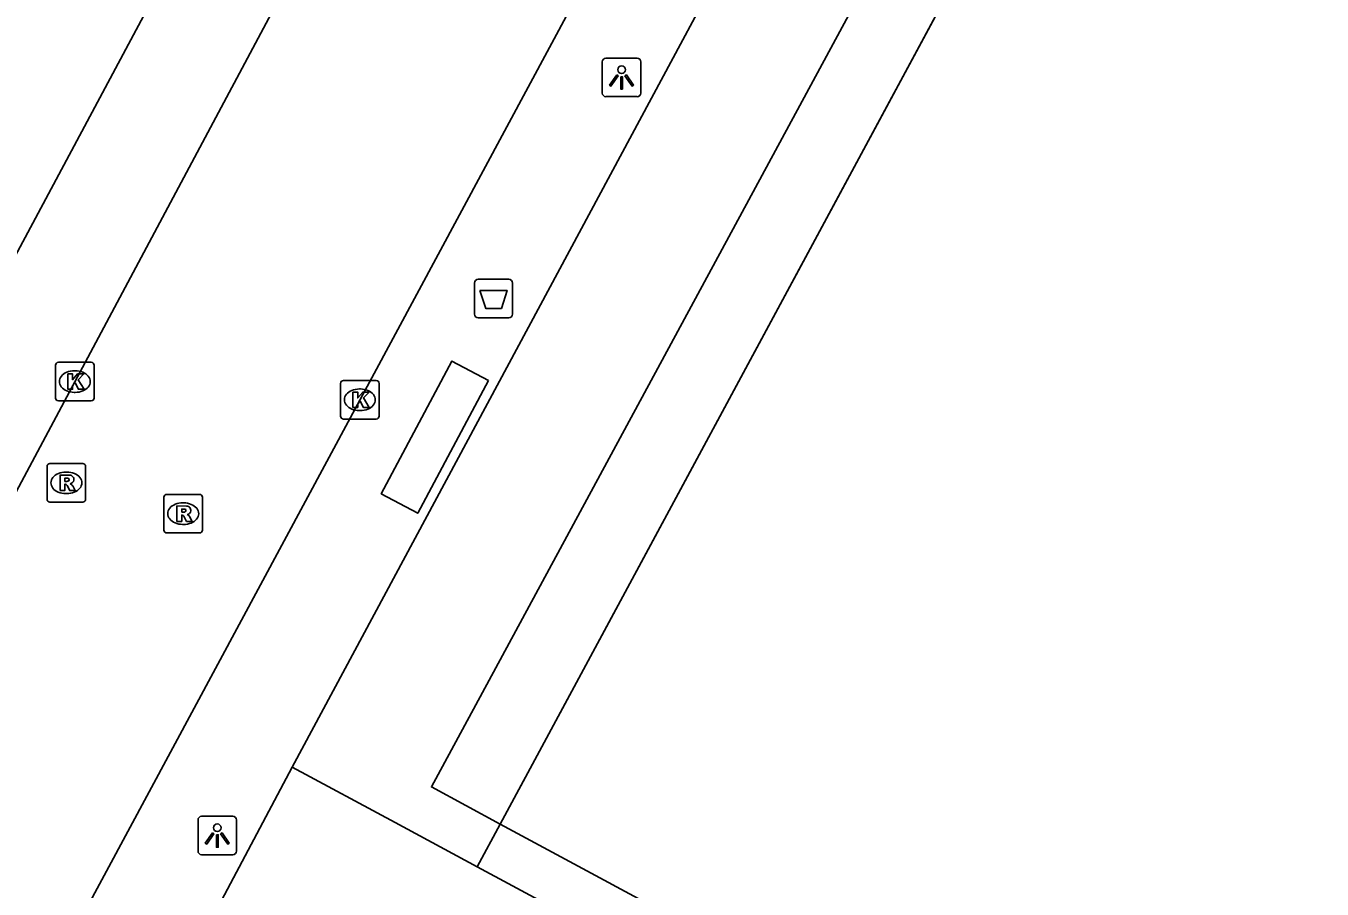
# Model space of a CAD drawing. Extents: x 159489 to 160304, y 383826 to 384530.
# Drawn here: x 159916.09 to 159949.7, y 384209.91 to 384232.29 of the extents above; entities that cross this region are included whole.
import ezdxf

# ---------------------------------------------------------------- set-up
doc = ezdxf.new("R2010")
doc.units = 0
for name, color, linetype in [('IMGEO_Afvalbak', 7, 'Continuous'), ('IMGEO_Kolk', 7, 'Continuous'), ('IMGEO_Lichtpunt', 7, 'Continuous'), ('IMGEO_OVBaan_gesloten', 7, 'Continuous'), ('IMGEO_Pand', 7, 'Continuous'), ('IMGEO_Pand_overbouw', 7, 'Continuous'), ('IMGEO_Rioolput', 7, 'Continuous'), ('IMGEO_Voetpad_open', 7, 'Continuous')]:
    doc.layers.add(name, color=color, linetype=linetype)

msp = doc.modelspace()

# ---------------------------------------------------------------- linework, layer by layer
at = {"layer": 'IMGEO_Afvalbak'}
for p, q in [((159927.719, 384224.818), (159927.719, 384225.618)), ((159927.719, 384225.618), (159927.719, 384224.818)), ((159927.819, 384225.718), (159928.609, 384225.718)), ((159928.609, 384225.718), (159927.819, 384225.718)), ((159928.709, 384225.618), (159928.709, 384224.818)), ((159928.709, 384224.818), (159928.709, 384225.618)), ((159928.609, 384224.718), (159927.819, 384224.718)), ((159927.819, 384224.718), (159928.609, 384224.718))]:
    msp.add_line(p, q, dxfattribs=at)
msp.add_lwpolyline([(159927.862, 384225.432), (159928.566, 384225.432), (159928.417, 384224.962), (159928.011, 384224.962), (159927.862, 384225.432)], dxfattribs=at)
for centre, start, end in [((159927.819, 384225.618), 90, 180), ((159927.819, 384225.618), 90, 180), ((159928.609, 384225.618), 0, 90), ((159928.609, 384225.618), 360, 90), ((159927.819, 384224.818), 180, 270), ((159927.819, 384224.818), 180, 270), ((159928.609, 384224.818), 270, 0), ((159928.609, 384224.818), 270, 0)]:
    msp.add_arc(centre, 0.1, start, end, dxfattribs=at)
at = {"layer": 'IMGEO_Kolk'}
for p, q in [((159916.854, 384222.641), (159916.854, 384223.493)), ((159916.929, 384223.567), (159917.781, 384223.567)), ((159917.855, 384223.493), (159917.855, 384222.641)), ((159917.342, 384223.347), (159917.367, 384223.347)), ((159924.247, 384222.169), (159924.247, 384223.021)), ((159924.322, 384223.095), (159925.174, 384223.095)), ((159924.735, 384222.875), (159924.76, 384222.875)), ((159925.248, 384223.021), (159925.248, 384222.169)), ((159917.781, 384222.567), (159916.929, 384222.567)), ((159917.365, 384222.787), (159917.34, 384222.787)), ((159924.758, 384222.315), (159924.733, 384222.315)), ((159925.174, 384222.095), (159924.322, 384222.095))]:
    msp.add_line(p, q, dxfattribs=at)
for points in [[(159916.854, 384222.641), (159916.854, 384223.493)], [(159916.929, 384223.567), (159917.781, 384223.567)], [(159917.855, 384223.493), (159917.855, 384222.641)], [(159917.175, 384223.267), (159917.298, 384223.267), (159917.298, 384223.116), (159917.428, 384223.267), (159917.592, 384223.267), (159917.446, 384223.116), (159917.599, 384222.867), (159917.447, 384222.867), (159917.362, 384223.031), (159917.298, 384222.964), (159917.298, 384222.867), (159917.175, 384222.867), (159917.175, 384223.267)], [(159924.247, 384222.169), (159924.247, 384223.021)], [(159924.322, 384223.095), (159925.174, 384223.095)], [(159925.248, 384223.021), (159925.248, 384222.169)], [(159917.781, 384222.567), (159916.929, 384222.567)], [(159924.568, 384222.795), (159924.691, 384222.795), (159924.691, 384222.644), (159924.821, 384222.795), (159924.985, 384222.795), (159924.839, 384222.644), (159924.992, 384222.395), (159924.84, 384222.395), (159924.755, 384222.559), (159924.691, 384222.492), (159924.691, 384222.395), (159924.568, 384222.395), (159924.568, 384222.795)], [(159925.174, 384222.095), (159924.322, 384222.095)]]:
    msp.add_lwpolyline(points, dxfattribs=at)
for centre, start, end in [((159916.931, 384223.491), 91.552, 178.448), ((159916.931, 384223.491), 91.552, 178.448), ((159917.779, 384223.491), 1.552, 88.448), ((159917.779, 384223.491), 1.552, 88.448), ((159924.324, 384223.019), 91.552, 178.448), ((159924.324, 384223.019), 91.552, 178.448), ((159925.172, 384223.019), 1.552, 88.448), ((159925.172, 384223.019), 1.552, 88.448), ((159916.931, 384222.643), 181.552, 268.448), ((159916.931, 384222.643), 181.552, 268.448), ((159917.779, 384222.643), 271.552, 358.448), ((159917.779, 384222.643), 271.552, 358.448), ((159924.324, 384222.171), 181.552, 268.448), ((159924.324, 384222.171), 181.552, 268.448), ((159925.172, 384222.171), 271.552, 358.448), ((159925.172, 384222.171), 271.552, 358.448)]:
    msp.add_arc(centre, 0.0765, start, end, dxfattribs=at)
for centre, major_axis, ratio, start_param, end_param in [((159917.341, 384223.067), (-0.387, 0.002), 0.722429, 4.712389, 7.853982), ((159917.366, 384223.067), (-0.39, 0.002), 0.717154, 1.570796, 4.712389), ((159924.734, 384222.595), (-0.387, 0.002), 0.722429, 4.712389, 7.853982), ((159924.759, 384222.595), (-0.39, 0.002), 0.717154, 1.570796, 4.712389)]:
    msp.add_ellipse(centre, major_axis=major_axis, ratio=ratio, start_param=start_param, end_param=end_param, dxfattribs=at)
at = {"layer": 'IMGEO_Lichtpunt'}
for p, q in [((159931.036, 384231.354), (159931.036, 384230.547)), ((159931.036, 384231.354), (159931.036, 384230.547)), ((159931.938, 384231.449), (159931.13, 384231.449)), ((159931.938, 384231.449), (159931.13, 384231.449)), ((159932.032, 384230.547), (159932.032, 384231.354)), ((159932.032, 384230.547), (159932.032, 384231.354)), ((159931.13, 384230.453), (159931.938, 384230.453)), ((159931.13, 384230.453), (159931.938, 384230.453)), ((159921.453, 384211.797), (159920.645, 384211.797)), ((159921.453, 384211.797), (159920.645, 384211.797)), ((159920.551, 384211.702), (159920.551, 384210.895)), ((159920.551, 384211.702), (159920.551, 384210.895)), ((159921.547, 384210.895), (159921.547, 384211.702)), ((159921.547, 384210.895), (159921.547, 384211.702)), ((159920.645, 384210.801), (159921.453, 384210.801)), ((159920.645, 384210.801), (159921.453, 384210.801))]:
    msp.add_line(p, q, dxfattribs=at)
for points in [[(159931.41, 384231.018), (159931.449, 384230.99), (159931.261, 384230.728), (159931.223, 384230.755), (159931.41, 384231.018)], [(159931.512, 384230.97), (159931.559, 384230.97), (159931.559, 384230.648), (159931.512, 384230.648), (159931.512, 384230.97)], [(159931.622, 384230.99), (159931.66, 384231.017), (159931.847, 384230.755), (159931.808, 384230.727), (159931.622, 384230.99)], [(159920.925, 384211.366), (159920.964, 384211.338), (159920.776, 384211.076), (159920.738, 384211.103), (159920.925, 384211.366)], [(159921.027, 384211.318), (159921.074, 384211.318), (159921.074, 384210.996), (159921.027, 384210.996), (159921.027, 384211.318)], [(159921.137, 384211.338), (159921.175, 384211.365), (159921.362, 384211.103), (159921.323, 384211.075), (159921.137, 384211.338)]]:
    msp.add_lwpolyline(points, dxfattribs=at)
for centre in [(159931.535, 384231.152), (159921.05, 384211.5)]:
    msp.add_circle(centre, 0.0994, dxfattribs=at)
for centre, start, end in [((159931.13, 384231.354), 90, 180), ((159931.13, 384231.354), 90, 180), ((159931.938, 384231.354), 0, 90), ((159931.938, 384231.354), 0, 90), ((159931.13, 384230.547), 180, 270), ((159931.13, 384230.547), 180, 270), ((159931.938, 384230.547), 270, 0), ((159931.938, 384230.547), 270, 360), ((159920.645, 384211.702), 90, 180), ((159920.645, 384211.702), 90, 180), ((159921.453, 384211.702), 0, 90), ((159921.453, 384211.702), 0, 90), ((159920.645, 384210.895), 180, 270), ((159920.645, 384210.895), 180, 270), ((159921.453, 384210.895), 270, 0), ((159921.453, 384210.895), 270, 360)]:
    msp.add_arc(centre, 0.0946, start, end, dxfattribs=at)
at = {"layer": 'IMGEO_OVBaan_gesloten'}
for points in [[(159934.691, 384241.032), (159934.188, 384240.289), (159933.611, 384239.33), (159933.717, 384239.272), (159917.564, 384209.236)], [(159911.615, 384212.316), (159923.428, 384234.441), (159923.939, 384235.4)]]:
    msp.add_lwpolyline(points, dxfattribs=at)
at = {"layer": 'IMGEO_Pand'}
for points in [[(159928.39, 384211.596), (159944.524, 384241.543), (159967.686, 384229.02)], [(159967.686, 384229.02), (159951.577, 384199.109), (159928.39, 384211.596)]]:
    msp.add_lwpolyline(points, dxfattribs=at)
at = {"layer": 'IMGEO_Pand_overbouw'}
msp.add_lwpolyline([(159953.299, 384198.181), (159969.896, 384228.943), (159943.238, 384243.325), (159926.605, 384212.558), (159928.39, 384211.596), (159944.07, 384240.7), (159944.524, 384241.543), (159945.039, 384241.265), (159967.686, 384229.02), (159951.577, 384199.109)], close=True, dxfattribs=at)
at = {"layer": 'IMGEO_Rioolput'}
for p, q in [((159916.635, 384220.016), (159916.635, 384220.868)), ((159916.71, 384220.942), (159917.562, 384220.942)), ((159917.636, 384220.868), (159917.636, 384220.016)), ((159917.123, 384220.722), (159917.148, 384220.722)), ((159917.146, 384220.162), (159917.121, 384220.162)), ((159919.741, 384220.143), (159920.593, 384220.143)), ((159917.562, 384219.942), (159916.71, 384219.942)), ((159919.666, 384219.217), (159919.666, 384220.069)), ((159920.154, 384219.923), (159920.179, 384219.923)), ((159920.667, 384220.069), (159920.667, 384219.217)), ((159920.593, 384219.143), (159919.741, 384219.143)), ((159920.177, 384219.363), (159920.152, 384219.363))]:
    msp.add_line(p, q, dxfattribs=at)
for points in [[(159916.635, 384220.016), (159916.635, 384220.868)], [(159916.71, 384220.942), (159917.562, 384220.942)], [(159917.636, 384220.868), (159917.636, 384220.016)], [(159917.224, 384220.64), (159916.972, 384220.642), (159916.972, 384220.242)], [(159917.15, 384220.561), (159917.096, 384220.561), (159917.096, 384220.48)], [(159917.096, 384220.48), (159917.148, 384220.48)], [(159916.972, 384220.242), (159917.096, 384220.242), (159917.096, 384220.404), (159917.107, 384220.404)], [(159917.154, 384220.375), (159917.225, 384220.242), (159917.365, 384220.242), (159917.3, 384220.368)], [(159919.741, 384220.143), (159920.593, 384220.143)], [(159917.562, 384219.942), (159916.71, 384219.942)], [(159919.666, 384219.217), (159919.666, 384220.069)], [(159920.255, 384219.841), (159920.003, 384219.843), (159920.003, 384219.443)], [(159920.667, 384220.069), (159920.667, 384219.217)], [(159920.003, 384219.443), (159920.127, 384219.443), (159920.127, 384219.605), (159920.138, 384219.605)], [(159920.181, 384219.762), (159920.127, 384219.762), (159920.127, 384219.681)], [(159920.127, 384219.681), (159920.179, 384219.681)], [(159920.185, 384219.576), (159920.256, 384219.443), (159920.396, 384219.443), (159920.331, 384219.569)], [(159920.593, 384219.143), (159919.741, 384219.143)]]:
    msp.add_lwpolyline(points, dxfattribs=at)
for centre, radius, start, end in [((159916.712, 384220.866), 0.0765, 91.552, 178.448), ((159916.712, 384220.866), 0.0765, 91.552, 178.448), ((159917.56, 384220.866), 0.0765, 1.552, 88.448), ((159917.56, 384220.866), 0.0765, 1.552, 88.448), ((159917.132, 384220.669), 0.19, 274.7715, 282.9687), ((159917.156, 384220.465), 0.0964, 77.0061, 93.1865), ((159917.17, 384220.522), 0.0378, 276.6634, 79.6772), ((159917.223, 384220.53), 0.109, 350.3612, 89.416), ((159917.221, 384220.53), 0.112, 277.5842, 350.9817), ((159917.106, 384220.351), 0.0533, 26.0293, 88.6989), ((159917.205, 384220.315), 0.108, 29.5134, 73.7905), ((159919.743, 384220.067), 0.0765, 91.552, 178.448), ((159919.743, 384220.067), 0.0765, 91.552, 178.448), ((159920.591, 384220.067), 0.0765, 1.552, 88.448), ((159920.591, 384220.067), 0.0765, 1.552, 88.448), ((159916.712, 384220.018), 0.0765, 181.552, 268.448), ((159916.712, 384220.018), 0.0765, 181.552, 268.448), ((159917.56, 384220.018), 0.0765, 271.552, 358.448), ((159917.56, 384220.018), 0.0765, 271.552, 358.448), ((159920.254, 384219.731), 0.109, 350.3612, 89.416), ((159920.137, 384219.552), 0.0533, 26.0293, 88.6989), ((159920.163, 384219.87), 0.19, 274.7715, 282.9687), ((159920.187, 384219.666), 0.0964, 77.0061, 93.1865), ((159920.201, 384219.723), 0.0378, 276.6634, 79.6772), ((159920.252, 384219.731), 0.112, 277.5842, 350.9817), ((159920.236, 384219.516), 0.108, 29.5134, 73.7905), ((159919.743, 384219.219), 0.0765, 181.552, 268.448), ((159919.743, 384219.219), 0.0765, 181.552, 268.448), ((159920.591, 384219.219), 0.0765, 271.552, 358.448), ((159920.591, 384219.219), 0.0765, 271.552, 358.448)]:
    msp.add_arc(centre, radius, start, end, dxfattribs=at)
for centre, major_axis, ratio, start_param, end_param in [((159917.122, 384220.442), (-0.387, 0.002), 0.722429, 4.712389, 7.853982), ((159917.147, 384220.442), (-0.39, 0.002), 0.717154, 1.570796, 4.712389), ((159920.153, 384219.643), (-0.387, 0.002), 0.722429, 4.712389, 7.853982), ((159920.178, 384219.643), (-0.39, 0.002), 0.717154, 1.570796, 4.712389)]:
    msp.add_ellipse(centre, major_axis=major_axis, ratio=ratio, start_param=start_param, end_param=end_param, dxfattribs=at)
at = {"layer": 'IMGEO_Voetpad_open'}
for points in [[(159934.691, 384241.032), (159937.261, 384239.696), (159936.314, 384237.873), (159922.992, 384213.07)], [(159911.615, 384212.316), (159909.028, 384213.664), (159911.916, 384219.059), (159921.354, 384236.689)], [(159928.085, 384223.094), (159926.251, 384219.654), (159925.302, 384220.16), (159927.135, 384223.6), (159928.085, 384223.094)], [(159922.992, 384213.07), (159920.172, 384207.756)], [(159922.992, 384213.07), (159925.664, 384211.634), (159927.794, 384210.489)], [(159927.794, 384210.489), (159928.39, 384211.596)], [(159927.794, 384210.489), (159967.949, 384188.903), (159982.328, 384181.173), (159984.895, 384182.371), (159986.818, 384178.787), (159991.4, 384176.315), (159993.92, 384177.521), (159995.948, 384173.906), (160023.092, 384159.367)]]:
    msp.add_lwpolyline(points, dxfattribs=at)

doc.saveas('drawing.dxf')
